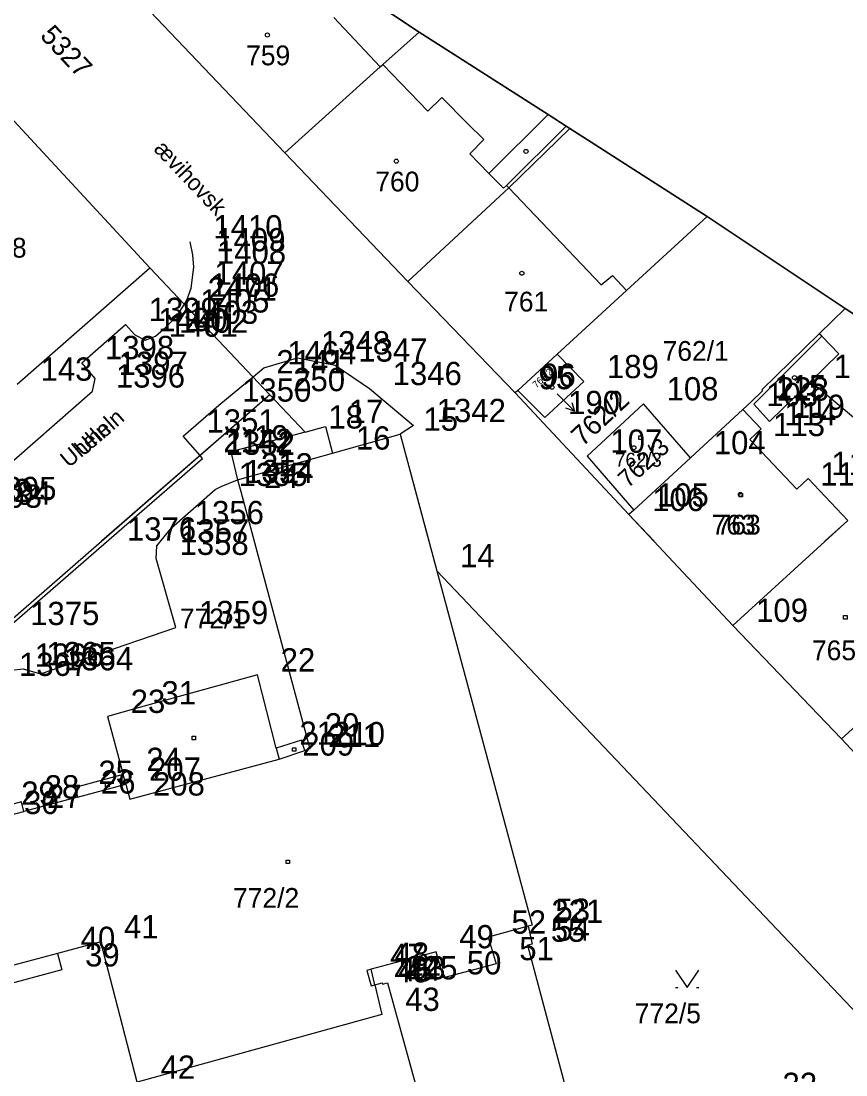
# Model space of a CAD drawing. Extents: x -822293 to -820259, y -1071573 to -1068794.
# Drawn here: x -821376.4 to -821305.5, y -1070045.9 to -1069955.3 of the extents above; entities that cross this region are included whole.
import ezdxf

# ---------------------------------------------------------------- set-up
doc = ezdxf.new("R2010")
doc.units = 0
for name, color, linetype in [('Vrstva 1', 7, 'Continuous'), ('Vrstva 10', 7, 'Continuous'), ('Vrstva 11', 7, 'Continuous'), ('Vrstva 13', 7, 'Continuous'), ('Vrstva 14', 7, 'Continuous'), ('Vrstva 15', 7, 'Continuous'), ('Vrstva 16', 7, 'Continuous'), ('Vrstva 18', 7, 'Continuous'), ('Vrstva 19', 7, 'Continuous'), ('Vrstva 2', 7, 'Continuous'), ('Vrstva 25', 7, 'Continuous'), ('Vrstva 3', 7, 'Continuous'), ('Vrstva 5', 7, 'Continuous'), ('Vrstva 6', 7, 'Continuous'), ('Vrstva 8', 7, 'Continuous'), ('Vrstva 9', 7, 'Continuous')]:
    doc.layers.add(name, color=color, linetype=linetype)

# ---------------------------------------------------------------- blocks, each defined once
blk = doc.blocks.new('Z314')
at = {"layer": 'Vrstva 2'}
for p, q in [((-100, 70), (0, -80)), ((0, -80), (100, 70)), ((-100, -80), (-80, -80)), ((80, -80), (100, -80))]:
    blk.add_line(p, q, dxfattribs=at)
blk = doc.blocks.new('Z402')
at = {"layer": 'Vrstva 2'}
for p, q in [((-10, 10), (20, 10)), ((-10, -20), (-10, 10)), ((20, 10), (20, -20)), ((20, -20), (-10, -20))]:
    blk.add_line(p, q, dxfattribs=at)

msp = doc.modelspace()

# ---------------------------------------------------------------- linework, layer by layer
at = {"layer": 'Vrstva 1'}
for p, q in [((-821345.34, -1069959.01), (-821342.21, -1069956.25)), ((-821365.36, -1069976.5), (-821378.92, -1069961.87)), ((-821329.25, -1069964.52), (-821334.5, -1069969.62)), ((-821317.44, -1069972.1), (-821324.37, -1069978.44)), ((-821376.77, -1069986.5), (-821365.36, -1069976.5)), ((-821365.36, -1069976.5), (-821355.04, -1069987.4)), ((-821305.58, -1069979.99), (-821307.81, -1069982.16)), ((-821307.81, -1069982.16), (-821312.75, -1069986.99)), ((-821307.59, -1069982.38), (-821307.81, -1069982.16)), ((-821299.82, -1069993.57), (-821308.56, -1069986.27)), ((-821333.94, -1069987.23), (-821324.17, -1069997.7)), ((-821312.67, -1069987.07), (-821313.66, -1069988.01)), ((-821312.75, -1069986.99), (-821312.67, -1069987.07)), ((-821355.04, -1069987.4), (-821369.515, -1070000)), ((-821355.04, -1069987.4), (-821352.01, -1069990.61)), ((-821313.66, -1069988.01), (-821314.37, -1069988.68))]:
    msp.add_line(p, q, dxfattribs=at)
at = {"layer": 'Vrstva 13'}
for p, q in [((-821357.45, -1069946.12), (-821342.21, -1069956.25)), ((-821342.21, -1069956.25), (-821357.45, -1069946.12)), ((-821342.21, -1069956.25), (-821331.11, -1069963.33)), ((-821331.11, -1069963.33), (-821342.21, -1069956.25)), ((-821329.56, -1069964.32), (-821331.11, -1069963.33)), ((-821329.56, -1069964.32), (-821329.25, -1069964.52)), ((-821329.25, -1069964.52), (-821329.56, -1069964.32)), ((-821329.25, -1069964.52), (-821317.44, -1069972.1)), ((-821317.44, -1069972.1), (-821329.25, -1069964.52)), ((-821317.44, -1069972.1), (-821305.58, -1069979.99)), ((-821305.58, -1069979.99), (-821317.44, -1069972.1)), ((-821305.58, -1069979.99), (-821296.49, -1069986.04)), ((-821296.49, -1069986.04), (-821305.58, -1069979.99))]:
    msp.add_line(p, q, dxfattribs=at)
at = {"layer": 'Vrstva 14'}
msp.add_line((-821331.11, -1069963.33), (-821329.56, -1069964.32), dxfattribs=at)
at = {"layer": 'Vrstva 16'}
msp.add_line((-821330.33, -1069987.32), (-821328.845, -1069988.805), dxfattribs=at)
msp.add_lwpolyline([(-821329.092, -1069988.062), (-821328.845, -1069988.805), (-821329.587, -1069988.557)], dxfattribs=at)
at = {"layer": 'Vrstva 2'}
for p, q in [((-821365.33, -1069954.47), (-821353.75, -1069966.62)), ((-821353.75, -1069966.62), (-821345.55, -1069959.22)), ((-821345.55, -1069959.22), (-821345.34, -1069959.01)), ((-821353.75, -1069966.62), (-821343.18, -1069977.68)), ((-821334.5, -1069969.62), (-821343.18, -1069977.68)), ((-821343.18, -1069977.68), (-821333.94, -1069987.23)), ((-821324.37, -1069978.44), (-821330.34, -1069983.93)), ((-821306.12, -1069983.89), (-821307.59, -1069982.38)), ((-821330.34, -1069983.93), (-821333.72, -1069987.03)), ((-821328.06, -1069986.28), (-821330.34, -1069983.93)), ((-821308.56, -1069986.27), (-821306.12, -1069983.89)), ((-821331.4, -1069989.37), (-821328.06, -1069986.28)), ((-821331.4, -1069989.37), (-821328.06, -1069986.28)), ((-821299.82, -1069993.57), (-821308.56, -1069986.27)), ((-821333.72, -1069987.03), (-821333.94, -1069987.23)), ((-821333.94, -1069987.23), (-821324.17, -1069997.7)), ((-821333.72, -1069987.03), (-821331.4, -1069989.37)), ((-821333.72, -1069987.03), (-821331.4, -1069989.37)), ((-821355.04, -1069987.4), (-821361.05, -1069992.64)), ((-821355.04, -1069987.4), (-821352.01, -1069990.61)), ((-821322.93, -1069988.19), (-821327.76, -1069992.69)), ((-821322.93, -1069988.19), (-821327.76, -1069992.69)), ((-821318.87, -1069992.82), (-821322.93, -1069988.19)), ((-821318.87, -1069992.82), (-821322.93, -1069988.19)), ((-821313.66, -1069988.01), (-821314.37, -1069988.68)), ((-821314.37, -1069988.68), (-821318.87, -1069992.82)), ((-821314.37, -1069988.68), (-821318.87, -1069992.82)), ((-821352.01, -1069990.61), (-821358.41, -1069992.32)), ((-821352.01, -1069990.61), (-821358.41, -1069992.32)), ((-821352.01, -1069990.61), (-821350.27, -1069990.14)), ((-821352.01, -1069990.61), (-821350.27, -1069990.14)), ((-821350.27, -1069990.14), (-821349.65, -1069992.42)), ((-821350.27, -1069990.14), (-821349.65, -1069992.42)), ((-821349.65, -1069992.42), (-821343.84, -1069990.8)), ((-821349.65, -1069992.42), (-821343.84, -1069990.8)), ((-821343.84, -1069990.8), (-821340.69, -1070002.53)), ((-821343.84, -1069990.8), (-821341.369, -1070000)), ((-821361.05, -1069992.64), (-821404.92, -1070030.82)), ((-821358.41, -1069992.32), (-821357.82, -1069994.73)), ((-821358.41, -1069992.32), (-821357.82, -1069994.73)), ((-821327.76, -1069992.69), (-821323.76, -1069997.32)), ((-821327.76, -1069992.69), (-821323.76, -1069997.32)), ((-821318.87, -1069992.82), (-821323.76, -1069997.32)), ((-821318.87, -1069992.82), (-821323.76, -1069997.32)), ((-821357.82, -1069994.73), (-821357.55, -1069995.73)), ((-821357.82, -1069994.73), (-821357.55, -1069995.73)), ((-821357.55, -1069995.73), (-821351.61, -1070017.83)), ((-821357.55, -1069995.73), (-821356.402, -1070000)), ((-821323.76, -1069997.32), (-821324.17, -1069997.7)), ((-821323.76, -1069997.32), (-821324.17, -1069997.7)), ((-821324.17, -1069997.7), (-821315.23, -1070007.23)), ((-821324.17, -1069997.7), (-821322.012, -1070000)), ((-821305.35, -1069998.21), (-821315.23, -1070007.23)), ((-821305.35, -1069998.21), (-821307.311, -1070000)), ((-821340.69, -1070002.53), (-821332.49, -1070033)), ((-821340.69, -1070002.53), (-821299.81, -1070045.6)), ((-821315.23, -1070007.23), (-821305.89, -1070016.99)), ((-821296.02, -1070007.94), (-821305.89, -1070016.99)), ((-821356.12, -1070011.49), (-821366.37, -1070014.32)), ((-821354.5, -1070017.79), (-821356.12, -1070011.49)), ((-821366.37, -1070014.32), (-821369.02, -1070015.05)), ((-821369.02, -1070015.05), (-821367.67, -1070020.04)), ((-821352.33, -1070017.08), (-821354.5, -1070017.79)), ((-821352.03, -1070017.97), (-821352.33, -1070017.08)), ((-821305.89, -1070016.99), (-821299.98, -1070023.29)), ((-821351.61, -1070017.83), (-821352.03, -1070017.97)), ((-821367.67, -1070020.04), (-821371.8, -1070021.15)), ((-821371.8, -1070021.15), (-821371.58, -1070021.98)), ((-821376.42, -1070022.4), (-821378.43, -1070022.94)), ((-821376.21, -1070023.22), (-821376.42, -1070022.4)), ((-821371.58, -1070021.98), (-821376.21, -1070023.22)), ((-821332.84, -1070033.09), (-821336.27, -1070034.02)), ((-821332.49, -1070033), (-821332.84, -1070033.09)), ((-821332.84, -1070033.09), (-821332.49, -1070034.62)), ((-821336.27, -1070034.02), (-821335.6, -1070036.3)), ((-821369.59, -1070034.43), (-821373.32, -1070035.42)), ((-821366.45, -1070046.49), (-821369.59, -1070034.43)), ((-821340.76, -1070035.28), (-821346.33, -1070036.78)), ((-821340.11, -1070037.52), (-821340.76, -1070035.28)), ((-821332.49, -1070034.62), (-821332.89, -1070034.72)), ((-821332.89, -1070034.72), (-821328.26, -1070052.06)), ((-821373.32, -1070035.42), (-821372.94, -1070036.84)), ((-821372.94, -1070036.84), (-821387.61, -1070040.77)), ((-821346.33, -1070036.78), (-821346.71, -1070036.89)), ((-821346.71, -1070036.89), (-821346.35, -1070038.21)), ((-821335.6, -1070036.3), (-821340.11, -1070037.52)), ((-821346.01, -1070038.12), (-821345.38, -1070037.95)), ((-821345.38, -1070037.95), (-821345.35, -1070038.07)), ((-821345.35, -1070038.07), (-821344.92, -1070037.95)), ((-821344.92, -1070037.95), (-821340.17, -1070055.22)), ((-821346.35, -1070038.21), (-821346.01, -1070038.12)), ((-821346.01, -1070038.12), (-821345.41, -1070040.66)), ((-821345.41, -1070040.66), (-821366.45, -1070046.49))]:
    msp.add_line(p, q, dxfattribs=at)
at = {"layer": 'Vrstva 25'}
for centre in [(-821355.26, -1069956.49), (-821333.02, -1069966.49), (-821344.17, -1069967.33), (-821333.38, -1069976.96), (-821309.93, -1069985.93), (-821330.78, -1069986.75), (-821323.75, -1069991.96), (-821354.04, -1069992.4), (-821314.59, -1069995.98)]:
    msp.add_circle(centre, 0.175, dxfattribs=at)
at = {"layer": 'Vrstva 3'}
for p, q in [((-821349.56, -1069954.99), (-821345.55, -1069959.22)), ((-821345.34, -1069959.01), (-821341.47, -1069963.03)), ((-821341.47, -1069963.03), (-821340.25, -1069961.85)), ((-821340.25, -1069961.85), (-821338.04, -1069964.09)), ((-821336.21, -1069968.38), (-821331.11, -1069963.33)), ((-821338.04, -1069964.09), (-821336.65, -1069965.46)), ((-821329.56, -1069964.32), (-821334.71, -1069969.41)), ((-821336.65, -1069965.46), (-821337.85, -1069966.71)), ((-821337.85, -1069966.71), (-821336.21, -1069968.38)), ((-821336.21, -1069968.38), (-821334.96, -1069969.65)), ((-821334.96, -1069969.65), (-821334.71, -1069969.41)), ((-821334.71, -1069969.41), (-821334.5, -1069969.62)), ((-821334.5, -1069969.62), (-821326.56, -1069977.97)), ((-821361.66, -1069975.38), (-821361.91, -1069974.27)), ((-821361.6, -1069976.45), (-821361.66, -1069975.38)), ((-821361.81, -1069978.25), (-821361.6, -1069976.45)), ((-821326.56, -1069977.97), (-821325.57, -1069977.17)), ((-821325.57, -1069977.17), (-821324.37, -1069978.44)), ((-821362.19, -1069979.28), (-821361.81, -1069978.25)), ((-821363.04, -1069980.64), (-821362.4, -1069979.62)), ((-821362.4, -1069979.62), (-821362.19, -1069979.28)), ((-821364, -1069981.61), (-821363.04, -1069980.64)), ((-821371.23, -1069984.65), (-821367.47, -1069981.37)), ((-821367.47, -1069981.37), (-821366.65, -1069982.25)), ((-821364.87, -1069982.38), (-821364, -1069981.61)), ((-821366.65, -1069982.25), (-821365.76, -1069982.72)), ((-821365.76, -1069982.72), (-821364.87, -1069982.38)), ((-821313.44, -1069988.21), (-821307.59, -1069982.38)), ((-821355.56, -1069985.1), (-821352.66, -1069984.24)), ((-821352.66, -1069984.24), (-821349.44, -1069984.86)), ((-821370.06, -1069986), (-821371.23, -1069984.65)), ((-821356.49, -1069985.87), (-821355.56, -1069985.1)), ((-821349.44, -1069984.86), (-821346.49, -1069986.88)), ((-821370.29, -1069987.09), (-821370.06, -1069986)), ((-821359.43, -1069988.3), (-821356.49, -1069985.87)), ((-821308.56, -1069986.27), (-821312.07, -1069989.7)), ((-821308.56, -1069986.27), (-821312.07, -1069989.7)), ((-821381.35, -1069996.76), (-821370.29, -1069987.09)), ((-821346.49, -1069986.88), (-821342.7, -1069990.06)), ((-821312.07, -1069989.7), (-821313.44, -1069988.21)), ((-821312.07, -1069989.7), (-821313.44, -1069988.21)), ((-821362.5, -1069990.96), (-821359.43, -1069988.3)), ((-821314.37, -1069988.68), (-821312.8, -1069990.34)), ((-821314.37, -1069988.68), (-821312.8, -1069990.34)), ((-821342.7, -1069990.06), (-821343.84, -1069990.8)), ((-821312.8, -1069990.34), (-821313.77, -1069991.26)), ((-821312.8, -1069990.34), (-821313.77, -1069991.26)), ((-821361.05, -1069992.64), (-821362.5, -1069990.96)), ((-821313.77, -1069991.26), (-821309.72, -1069995.52)), ((-821313.77, -1069991.26), (-821309.72, -1069995.52)), ((-821360.85, -1069992.87), (-821361.05, -1069992.64)), ((-821357.82, -1069994.73), (-821349.65, -1069992.42)), ((-821357.82, -1069994.73), (-821349.65, -1069992.42)), ((-821369.34, -1070000.24), (-821360.85, -1069992.87)), ((-821359.74, -1069995.55), (-821359.25, -1069995.3)), ((-821359.25, -1069995.3), (-821357.82, -1069994.73)), ((-821309.72, -1069995.52), (-821308.76, -1069994.61)), ((-821309.72, -1069995.52), (-821308.76, -1069994.61)), ((-821308.76, -1069994.61), (-821305.35, -1069998.21)), ((-821308.76, -1069994.61), (-821305.35, -1069998.21)), ((-821363.51, -1069998.83), (-821359.74, -1069995.55)), ((-821364.77, -1070000.4), (-821363.51, -1069998.83)), ((-821377.66, -1070007.5), (-821369.34, -1070000.24)), ((-821364.82, -1070001.47), (-821364.77, -1070000.4)), ((-821363.14, -1070007.42), (-821364.82, -1070001.47)), ((-821374.76, -1070011.39), (-821363.14, -1070007.42)), ((-821377.28, -1070011.08), (-821376.26, -1070010.95)), ((-821376.26, -1070010.95), (-821374.76, -1070011.39)), ((-821354.5, -1070017.79), (-821354.26, -1070018.72)), ((-821354.26, -1070018.72), (-821352.03, -1070017.97)), ((-821367.1, -1070022.15), (-821354.26, -1070018.72)), ((-821367.44, -1070020.88), (-821367.67, -1070020.04)), ((-821371.58, -1070021.98), (-821367.44, -1070020.88)), ((-821367.44, -1070020.88), (-821367.1, -1070022.15)), ((-821378.18, -1070023.74), (-821376.21, -1070023.22)), ((-821373.32, -1070035.42), (-821387.99, -1070039.35)), ((-821346.01, -1070038.12), (-821346.33, -1070036.78))]:
    msp.add_line(p, q, dxfattribs=at)
at = {"layer": 'Vrstva 8'}
for p, q in [((-821361.91, -1069974.27), (-821361.91, -1069974.27)), ((-821361.66, -1069975.38), (-821361.66, -1069975.38)), ((-821361.6, -1069976.45), (-821361.6, -1069976.45)), ((-821361.81, -1069978.25), (-821361.81, -1069978.25)), ((-821362.4, -1069979.62), (-821362.4, -1069979.62)), ((-821362.19, -1069979.28), (-821362.19, -1069979.28)), ((-821363.04, -1069980.64), (-821363.04, -1069980.64)), ((-821367.47, -1069981.37), (-821367.47, -1069981.37)), ((-821364, -1069981.61), (-821364, -1069981.61)), ((-821366.65, -1069982.25), (-821366.65, -1069982.25)), ((-821365.76, -1069982.72), (-821365.76, -1069982.72)), ((-821364.87, -1069982.38), (-821364.87, -1069982.38)), ((-821352.66, -1069984.24), (-821352.66, -1069984.24)), ((-821371.23, -1069984.65), (-821371.23, -1069984.65)), ((-821355.56, -1069985.1), (-821355.56, -1069985.1)), ((-821349.44, -1069984.86), (-821349.44, -1069984.86)), ((-821370.06, -1069986), (-821370.06, -1069986)), ((-821356.49, -1069985.87), (-821356.49, -1069985.87)), ((-821328.06, -1069986.28), (-821328.06, -1069986.28)), ((-821308.56, -1069986.27), (-821308.56, -1069986.27)), ((-821370.29, -1069987.09), (-821370.29, -1069987.09)), ((-821346.49, -1069986.88), (-821346.49, -1069986.88)), ((-821333.94, -1069987.23), (-821333.94, -1069987.23)), ((-821333.72, -1069987.03), (-821333.72, -1069987.03)), ((-821355.04, -1069987.4), (-821355.04, -1069987.4)), ((-821322.93, -1069988.19), (-821322.93, -1069988.19)), ((-821313.66, -1069988.01), (-821313.66, -1069988.01)), ((-821313.44, -1069988.21), (-821313.44, -1069988.21)), ((-821359.43, -1069988.3), (-821359.43, -1069988.3)), ((-821314.37, -1069988.68), (-821314.37, -1069988.68)), ((-821331.4, -1069989.37), (-821331.4, -1069989.37)), ((-821312.07, -1069989.7), (-821312.07, -1069989.7)), ((-821352.01, -1069990.61), (-821352.01, -1069990.61)), ((-821350.27, -1069990.14), (-821350.27, -1069990.14)), ((-821343.84, -1069990.8), (-821343.84, -1069990.8)), ((-821342.7, -1069990.06), (-821342.7, -1069990.06)), ((-821312.8, -1069990.34), (-821312.8, -1069990.34)), ((-821362.5, -1069990.96), (-821362.5, -1069990.96)), ((-821313.77, -1069991.26), (-821313.77, -1069991.26)), ((-821361.05, -1069992.64), (-821361.05, -1069992.64)), ((-821358.41, -1069992.32), (-821358.41, -1069992.32)), ((-821349.65, -1069992.42), (-821349.65, -1069992.42)), ((-821327.76, -1069992.69), (-821327.76, -1069992.69)), ((-821360.85, -1069992.87), (-821360.85, -1069992.87)), ((-821318.87, -1069992.82), (-821318.87, -1069992.82)), ((-821359.25, -1069995.3), (-821359.25, -1069995.3)), ((-821357.82, -1069994.73), (-821357.82, -1069994.73)), ((-821308.76, -1069994.61), (-821308.76, -1069994.61)), ((-821359.74, -1069995.55), (-821359.74, -1069995.55)), ((-821357.55, -1069995.73), (-821357.55, -1069995.73)), ((-821309.72, -1069995.52), (-821309.72, -1069995.52)), ((-821324.17, -1069997.7), (-821324.17, -1069997.7)), ((-821323.76, -1069997.32), (-821323.76, -1069997.32)), ((-821363.51, -1069998.83), (-821363.51, -1069998.83)), ((-821369.34, -1070000.24), (-821369.34, -1070000.24)), ((-821364.77, -1070000.4), (-821364.77, -1070000.4)), ((-821364.82, -1070001.47), (-821364.82, -1070001.47)), ((-821340.69, -1070002.53), (-821340.69, -1070002.53)), ((-821315.23, -1070007.23), (-821315.23, -1070007.23)), ((-821363.14, -1070007.42), (-821363.14, -1070007.42)), ((-821376.26, -1070010.95), (-821376.26, -1070010.95)), ((-821374.76, -1070011.39), (-821374.76, -1070011.39)), ((-821356.12, -1070011.49), (-821356.12, -1070011.49)), ((-821366.37, -1070014.32), (-821366.37, -1070014.32)), ((-821369.02, -1070015.05), (-821369.02, -1070015.05)), ((-821352.33, -1070017.08), (-821352.33, -1070017.08)), ((-821305.89, -1070016.99), (-821305.89, -1070016.99)), ((-821354.5, -1070017.79), (-821354.5, -1070017.79)), ((-821352.03, -1070017.97), (-821352.03, -1070017.97)), ((-821351.61, -1070017.83), (-821351.61, -1070017.83)), ((-821354.26, -1070018.72), (-821354.26, -1070018.72)), ((-821367.67, -1070020.04), (-821367.67, -1070020.04)), ((-821371.8, -1070021.15), (-821371.8, -1070021.15)), ((-821367.44, -1070020.88), (-821367.44, -1070020.88)), ((-821376.42, -1070022.4), (-821376.42, -1070022.4)), ((-821371.58, -1070021.98), (-821371.58, -1070021.98)), ((-821367.1, -1070022.15), (-821367.1, -1070022.15)), ((-821376.21, -1070023.22), (-821376.21, -1070023.22)), ((-821332.84, -1070033.09), (-821332.84, -1070033.09)), ((-821332.49, -1070033), (-821332.49, -1070033)), ((-821336.27, -1070034.02), (-821336.27, -1070034.02)), ((-821369.59, -1070034.43), (-821369.59, -1070034.43)), ((-821340.76, -1070035.28), (-821340.76, -1070035.28)), ((-821332.89, -1070034.72), (-821332.89, -1070034.72)), ((-821332.49, -1070034.62), (-821332.49, -1070034.62)), ((-821373.32, -1070035.42), (-821373.32, -1070035.42)), ((-821372.94, -1070036.84), (-821372.94, -1070036.84)), ((-821346.71, -1070036.89), (-821346.71, -1070036.89)), ((-821346.33, -1070036.78), (-821346.33, -1070036.78)), ((-821335.6, -1070036.3), (-821335.6, -1070036.3)), ((-821345.38, -1070037.95), (-821345.38, -1070037.95)), ((-821344.92, -1070037.95), (-821344.92, -1070037.95)), ((-821340.11, -1070037.52), (-821340.11, -1070037.52)), ((-821346.35, -1070038.21), (-821346.35, -1070038.21)), ((-821346.01, -1070038.12), (-821346.01, -1070038.12)), ((-821345.35, -1070038.07), (-821345.35, -1070038.07)), ((-821345.41, -1070040.66), (-821345.41, -1070040.66))]:
    msp.add_line(p, q, dxfattribs=at)

# ---------------------------------------------------------------- block references
at = {"layer": 'Vrstva 10', "xscale": 0.01, "yscale": 0.01}
msp.add_blockref('Z314', (-821319.17, -1070037.56), dxfattribs=at)
at = {"layer": 'Vrstva 11', "xscale": 0.01, "yscale": 0.01}
for p in [(-821323.22, -1069991.05), (-821354.04, -1069992.4), (-821314.59, -1069995.98), (-821305.61, -1070006.49), (-821361.64, -1070016.85), (-821353.01, -1070017.85), (-821369.07, -1070020.9), (-821353.55, -1070027.49)]:
    msp.add_blockref('Z402', p, dxfattribs=at)

# ---------------------------------------------------------------- texts
at = {"layer": 'Vrstva 15'}
for s, height, rotation, p in [('ævihovsk\xa0', 1.4, 313.46514, (-821365.106, -1069966.359)), ('Uheln\xa0', 1.4, 41.23233, (-821371.127, -1069992.776)), ('Uheln\xa0', 1.399, 40, (-821372.343, -1069993.73))]:
    msp.add_text(s, height=height, rotation=rotation, dxfattribs=at).set_placement(p)
at = {"layer": 'Vrstva 16'}
msp.add_text('762/2', height=1.7, rotation=42.97383, dxfattribs=at).set_placement((-821328.159, -1069991.918))
at = {"layer": 'Vrstva 18'}
msp.add_text('5327', height=1.7, rotation=313.16985, dxfattribs=at).set_placement((-821374.885, -1069956.618))
at = {"layer": 'Vrstva 19'}
for s, p in [('759', (-821357.09, -1069959.09)), ('760', (-821345.982, -1069969.93)), ('758', (-821379.764, -1069975.62)), ('761', (-821334.902, -1069980.25)), ('762/1', (-821321.272, -1069984.49)), ('763', (-821316.626, -1069999.42))]:
    msp.add_text(s, height=1.7, dxfattribs=at).set_placement(p)
for s, height, rotation, p in [('762/2', 0.6, 42.77556, (-821332.123, -1069986.873)), ('762/3', 1.5, 42.63786, (-821324.256, -1069995.484))]:
    msp.add_text(s, height=height, rotation=rotation, dxfattribs=at).set_placement(p)
at = {"layer": 'Vrstva 5'}
for s, p in [('772/1', (-821362.793, -1070007.48)), ('772/5', (-821323.668, -1070041.42))]:
    msp.add_text(s, height=1.7, dxfattribs=at).set_placement(p)
at = {"layer": 'Vrstva 6'}
for s, height, p in [('762/3', 1.2, (-821325.36, -1069993.59)), ('763', 1.7, (-821317.056, -1069999.42)), ('765', 1.7, (-821308.428, -1070010.22)), ('772/2', 1.7, (-821358.216, -1070031.5))]:
    msp.add_text(s, height=height, dxfattribs=at).set_placement(p)
at = {"layer": 'Vrstva 9'}
for s, p in [('1410', (-821359.91, -1069973.97)), ('1409', (-821359.66, -1069975.08)), ('1408', (-821359.6, -1069976.15)), ('1407', (-821359.81, -1069977.95)), ('2471', (-821360.4, -1069979.32)), ('1406', (-821360.19, -1069978.98)), ('1399', (-821365.47, -1069981.07)), ('1405', (-821361.04, -1069980.34)), ('1400', (-821364.65, -1069981.95)), ('1402', (-821362.87, -1069982.08)), ('1403', (-821362, -1069981.31)), ('1401', (-821363.76, -1069982.42)), ('1398', (-821369.23, -1069984.35)), ('1464', (-821353.56, -1069984.8)), ('1348', (-821350.66, -1069983.94)), ('1347', (-821347.44, -1069984.56)), ('1397', (-821368.06, -1069985.7)), ('2141', (-821354.49, -1069985.57)), ('143', (-821374.77, -1069986.2)), ('1346', (-821344.49, -1069986.58)), ('189', (-821326.06, -1069985.98)), ('118', (-821306.56, -1069985.97)), ('1396', (-821368.29, -1069986.79)), ('250', (-821353.04, -1069987.1)), ('95', (-821331.94, -1069986.93)), ('96', (-821331.72, -1069986.73)), ('1350', (-821357.43, -1069988)), ('108', (-821320.93, -1069987.89)), ('103', (-821312.37, -1069988.38)), ('115', (-821311.66, -1069987.71)), ('228', (-821311.44, -1069987.91)), ('190', (-821329.4, -1069989.07)), ('17', (-821348.27, -1069989.84)), ('1342', (-821340.7, -1069989.76)), ('114', (-821310.8, -1069990.04)), ('119', (-821310.07, -1069989.4)), ('1351', (-821360.5, -1069990.66)), ('18', (-821350.01, -1069990.31)), ('15', (-821341.84, -1069990.5)), ('113', (-821311.77, -1069990.96)), ('19', (-821356.41, -1069992.02)), ('2142', (-821359.05, -1069992.34)), ('1352', (-821358.85, -1069992.57)), ('16', (-821347.65, -1069992.12)), ('107', (-821325.76, -1069992.39)), ('104', (-821316.87, -1069992.52)), ('212', (-821355.82, -1069994.43)), ('111', (-821306.76, -1069994.31)), ('1355', (-821357.74, -1069995.25)), ('1354', (-821357.25, -1069995)), ('24', (-821355.55, -1069995.43)), ('112', (-821307.72, -1069995.22)), ('1395', (-821379.35, -1069996.46)), ('1392', (-821381.53, -1069996.63)), ('1393', (-821380.6, -1069997.12)), ('1394', (-821379.8, -1069996.86)), ('106', (-821322.17, -1069997.4)), ('105', (-821321.76, -1069997.02)), ('1356', (-821361.51, -1069998.53)), ('1376', (-821367.34, -1069999.94)), ('1357', (-821362.77, -1070000.1)), ('1358', (-821362.82, -1070001.17)), ('14', (-821338.69, -1070002.23)), ('1375', (-821375.66, -1070007.2)), ('1359', (-821361.14, -1070007.12)), ('109', (-821313.23, -1070006.93)), ('1366', (-821375.28, -1070010.78)), ('1365', (-821374.26, -1070010.65)), ('1367', (-821376.62, -1070011.57)), ('1364', (-821372.76, -1070011.09)), ('22', (-821354.12, -1070011.19)), ('31', (-821364.37, -1070014.02)), ('23', (-821367.02, -1070014.75)), ('20', (-821350.33, -1070016.78)), ('21', (-821352.5, -1070017.49)), ('211', (-821350.03, -1070017.67)), ('210', (-821349.61, -1070017.53)), ('209', (-821352.26, -1070018.42)), ('24', (-821365.67, -1070019.74)), ('25', (-821369.8, -1070020.85)), ('207', (-821365.44, -1070020.58)), ('26', (-821369.58, -1070021.68)), ('208', (-821365.1, -1070021.85)), ('29', (-821376.43, -1070022.64)), ('28', (-821374.42, -1070022.1)), ('30', (-821376.18, -1070023.44)), ('27', (-821374.21, -1070022.92)), ('221', (-821330.84, -1070032.79)), ('53', (-821330.49, -1070032.7)), ('52', (-821334.27, -1070033.72)), ('41', (-821367.59, -1070034.13)), ('55', (-821330.89, -1070034.42)), ('54', (-821330.49, -1070034.32)), ('40', (-821371.32, -1070035.12)), ('49', (-821338.76, -1070034.98)), ('51', (-821333.6, -1070036)), ('39', (-821370.94, -1070036.54)), ('47', (-821344.71, -1070036.59)), ('48', (-821344.33, -1070036.48)), ('50', (-821338.11, -1070037.22)), ('46', (-821344.35, -1070037.91)), ('45', (-821344.01, -1070037.82)), ('44', (-821343.35, -1070037.77)), ('225', (-821343.38, -1070037.65)), ('93', (-821342.92, -1070037.65)), ('43', (-821343.41, -1070040.36)), ('42', (-821364.45, -1070046.19)), ('32', (-821310.96, -1070047.67))]:
    msp.add_text(s, height=2, dxfattribs=at).set_placement(p)

doc.saveas('drawing.dxf')
